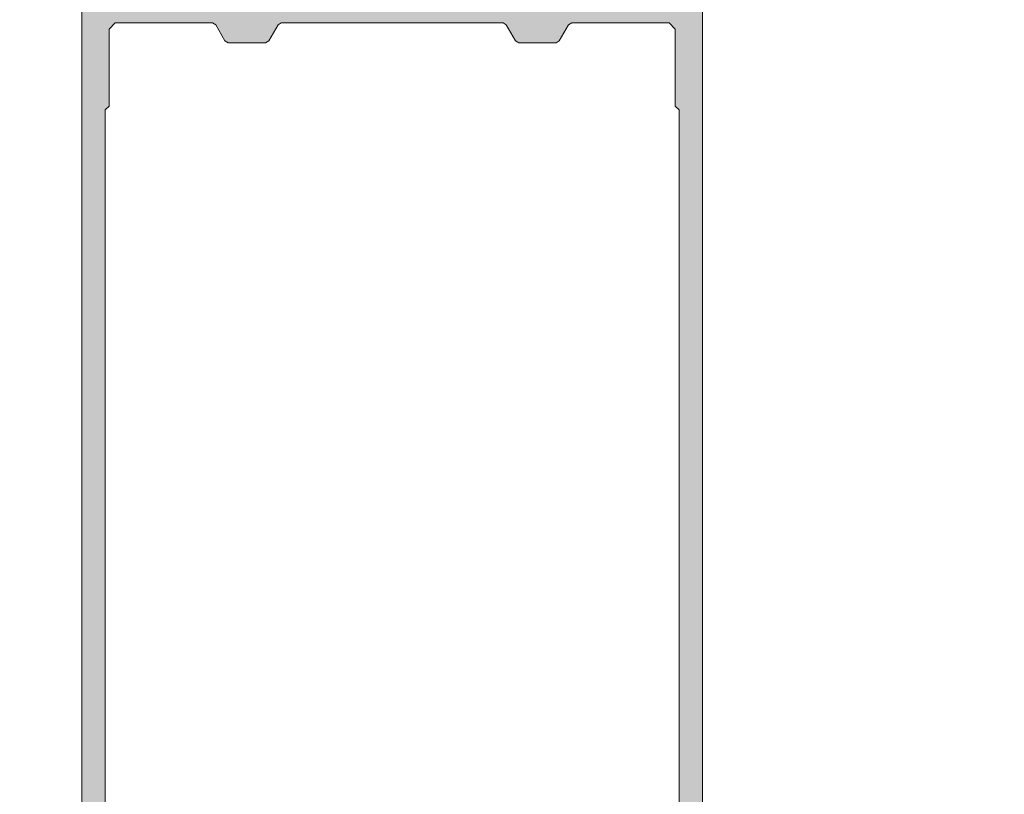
# Model space of a CAD drawing. Header units: centimetres. Extents: x -15121 to 30567, y -60641 to 0.
# Tile 334 of 656: x 991.09 to 999.02, y -23158.64 to -23152.4. Entities that reach past the tile are written whole.
import ezdxf

# ---------------------------------------------------------------- set-up
doc = ezdxf.new("R2010")
doc.units = ezdxf.units.CM
doc.header["$LTSCALE"] = 60
doc.layers.add('AIKA rzut sufitu wymiarowanie lobby', color=7, linetype='Continuous')
doc.layers.add('MB-profile', color=7, linetype='Continuous', lineweight=0)
doc.styles.add('wymiar', font='txt.shx', dxfattribs={"width": 0.6})
doc.dimstyles.new('Dwudziestka', dxfattribs={"dimtxt": 7, "dimasz": 0.7, "dimexe": 5, "dimexo": 0, "dimgap": 2.5, "dimtad": 1, "dimtoh": 1, "dimdec": 3, "dimrnd": 0.5, "dimdsep": 46, "dimtxsty": 'wymiar', "dimblk": 'znacznik', "dimcen": 0, "dimdle": 5, "dimse1": 1, "dimse2": 1, "dimclrd": 256, "dimclre": 256, "dimclrt": 256, "dimadec": 0, "dimazin": 0, "dimtfac": 0.4, "dimtdec": 3, "dimtix": 1, "dimtofl": 0, "dimtmove": 2, "dimatfit": 3, "dimldrblk": 'znacznik', "dimfxl": 1, "dimtolj": 1, "dimarcsym": 0})

# ---------------------------------------------------------------- blocks, each defined once
blk = doc.blocks.new('K431596X')
at = {"layer": 'MB-profile'}
h = blk.add_hatch(color=0, dxfattribs=at)
h.dxf.hatch_style = 1
h.paths.add_polyline_path([(25, -0.5, 0.414214), (24.5, 0), (-24.5, 0, 0.414214), (-25, -0.5), (-25, -144.7), (-24.7, -145), (-22.5, -145), (-22, -144.5), (-22, -144), (-23.5, -144), (-23.5, -142), (-23, -141.5), (-19.75, -141.5), (-19.5, -141.25), (-19.25, -141.5), (-16, -141.5), (-15.5, -142), (-15.5, -144), (-17, -144), (-17, -144.5), (-16.5, -145), (-14.3, -145), (-14, -144.7), (-14, -140.5), (-15.5, -139), (-21.6, -139), (-22.6, -138), (-22.6, -130), (-22.1, -129.5), (-6.5, -129.5), (-6, -130), (-6, -164.7), (-5.7, -165), (-4, -165), (-3.5, -164.5), (-3.5, -163.5), (-4.5, -163.5), (-4.5, -161.5), (-4, -161), (-2.75, -161), (0, -159.412), (2.75, -161), (4, -161), (4.5, -161.5), (4.5, -163.5), (3.5, -163.5), (3.5, -164.5), (4, -165), (5.7, -165), (6, -164.7), (6, -130), (6.5, -129.5), (22.1, -129.5), (22.6, -130), (22.6, -138), (21.6, -139), (15.5, -139), (14, -140.5), (14, -144.7), (14.3, -145), (16.5, -145), (17, -144.5), (17, -144), (15.5, -144), (15.5, -142), (16, -141.5), (19.25, -141.5), (19.5, -141.25), (19.75, -141.5), (23, -141.5), (23.5, -142), (23.5, -144), (22, -144), (22, -144.5), (22.5, -145), (24.7, -145), (25, -144.7)])
h.paths.add_polyline_path([(22.8, -9.1), (23.1, -9.4), (23.1, -122.5), (22.8, -122.8), (22.8, -127), (22.3, -127.5), (14.535, -127.5), (14.275, -127.35), (14.16, -127.15), (13.9, -127), (5.5, -127), (5.24, -127.15), (5.125, -127.35), (4.865, -127.5), (-4.865, -127.5), (-5.125, -127.35), (-5.24, -127.15), (-5.5, -127), (-13.9, -127), (-14.16, -127.15), (-14.275, -127.35), (-14.535, -127.5), (-22.3, -127.5), (-22.8, -127), (-22.8, -122.8), (-23.1, -122.5), (-23.1, -9.4), (-22.8, -9.1), (-22.8, -2.9), (-22.3, -2.4), (-14.47, -2.4), (-14.21, -2.55), (-13.46, -3.85), (-13.2, -4), (-10.2, -4), (-9.94, -3.85), (-9.19, -2.55), (-8.93, -2.4), (8.93, -2.4), (9.19, -2.55), (9.94, -3.85), (10.2, -4), (13.2, -4), (13.46, -3.85), (14.21, -2.55), (14.47, -2.4), (22.3, -2.4), (22.8, -2.9)], flags=16)
h.paths.add_polyline_path([(3.7, -129.5), (4.2, -130), (4.2, -157.7), (3.9, -158), (3.554, -158), (0.783, -156.4), (-0.783, -156.4), (-3.554, -158), (-3.9, -158), (-4.2, -157.7), (-4.2, -130), (-3.7, -129.5)], flags=16)
at = {"layer": 'MB-profile', "lineweight": 0}
blk.add_lwpolyline([(25, -144.7), (25, -0.5, 0.414214), (24.5, 0), (-24.5, 0, 0.414214), (-25, -0.5), (-25, -144.7)], format="xyb", dxfattribs=at)
blk.add_lwpolyline([(23.1, -122.5), (23.1, -9.4), (22.8, -9.1), (22.8, -2.9), (22.3, -2.4), (14.47, -2.4), (14.21, -2.55), (13.46, -3.85), (13.2, -4), (10.2, -4), (9.94, -3.85), (9.19, -2.55), (8.93, -2.4), (-8.93, -2.4), (-9.19, -2.55), (-9.94, -3.85), (-10.2, -4), (-13.2, -4), (-13.46, -3.85), (-14.21, -2.55), (-14.47, -2.4), (-22.3, -2.4), (-22.8, -2.9), (-22.8, -9.1), (-23.1, -9.4), (-23.1, -122.5)], dxfattribs=at)
blk = doc.blocks.new('znacznik')
at = {"color": 0}
for points in [[(0, -5), (0, 5)], [(-4, 0), (4, 0)]]:
    blk.add_lwpolyline(points, dxfattribs=at)
at = {"color": 1}
blk.add_lwpolyline([(-2.121, -2.121), (2.121, 2.121)], dxfattribs=at)
blk = doc.blocks.new('*D7253')
at = {"layer": 'AIKA rzut sufitu wymiarowanie lobby', "lineweight": -2, "transparency": 16777216}
blk.add_line((970.4684, -23167.8528), (1342.588, -23167.8528), dxfattribs=at)
at = {"layer": 'Defpoints', "color": 0, "transparency": 16777216}
for p in [(969.7684, -23147.5215), (1343.288, -23147.5215), (1343.288, -23167.8528)]:
    blk.add_point(p, dxfattribs=at)
at = {"layer": 'AIKA rzut sufitu wymiarowanie lobby', "lineweight": -2, "transparency": 16777216, "xscale": 0.7, "yscale": 0.7, "zscale": 0.7, "rotation": 180}
blk.add_blockref('znacznik', (969.7684, -23167.8528), dxfattribs=at)
at = {"layer": 'AIKA rzut sufitu wymiarowanie lobby', "lineweight": -2, "transparency": 16777216, "xscale": 0.7, "yscale": 0.7, "zscale": 0.7}
blk.add_blockref('znacznik', (1343.288, -23167.8528), dxfattribs=at)
at = {"layer": 'AIKA rzut sufitu wymiarowanie lobby', "transparency": 16777216, "insert": (1156.5282, -23161.8528), "char_height": 7, "attachment_point": 5, "style": 'wymiar'}
blk.add_mtext('\\A1;373.5', dxfattribs=at)

msp = doc.modelspace()

# ---------------------------------------------------------------- block references
at = {"layer": 'MB-profile', "color": 0, "xscale": 0.1, "yscale": 0.1, "zscale": 0.1}
msp.add_blockref('K431596X', (994.0871, -23152.1828), dxfattribs=at)

# ---------------------------------------------------------------- dimensions: what is measured, and where the dimension line sits
at = {"layer": 'AIKA rzut sufitu wymiarowanie lobby', "color": 2}
dim = msp.add_linear_dim(base=(1343.288, -23167.8528), p1=(969.7684, -23147.5215), p2=(1343.288, -23147.5215), dimstyle='Dwudziestka', dxfattribs=at)
dim.commit()
dim.dimension.update_dxf_attribs({"geometry": '*D7253', "text_midpoint": (1156.5282, -23161.8528)})

doc.saveas('drawing.dxf')
